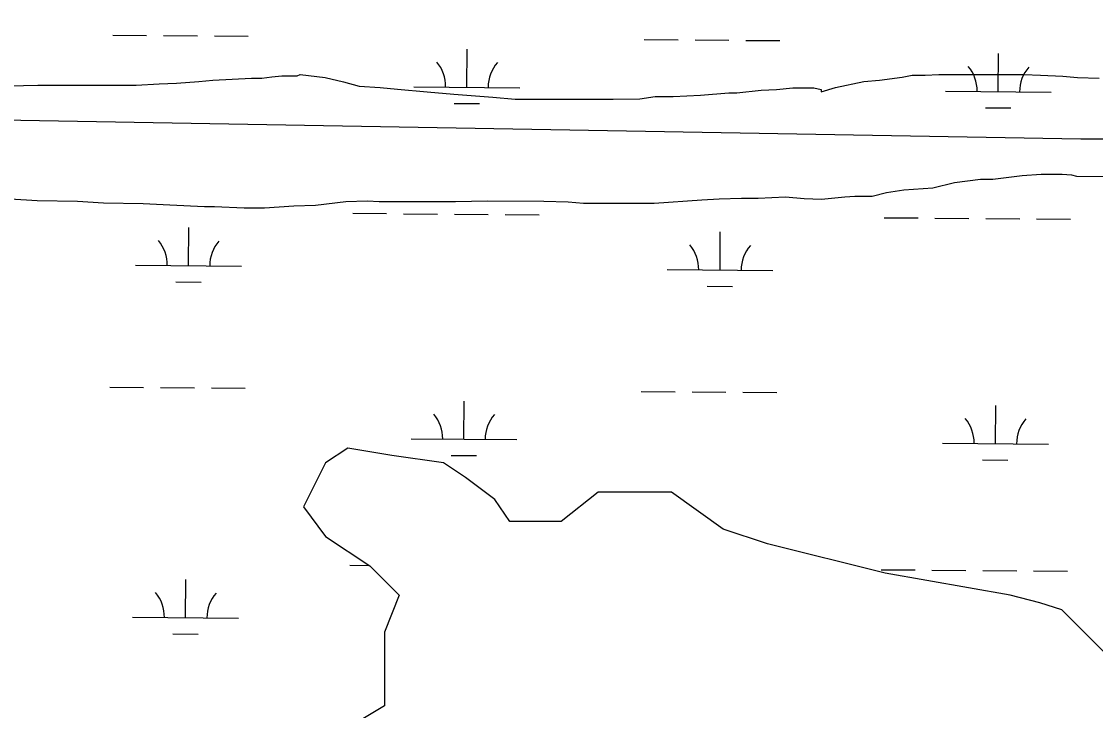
# Model space of a CAD drawing. Extents: x 3271442 to 3309282, y 752266 to 777610.
# Drawn here: x 3298624 to 3299638, y 766109 to 766760 of the extents above; entities that cross this region are included whole.
import ezdxf

# ---------------------------------------------------------------- set-up
doc = ezdxf.new("R2010")
doc.units = 0
for name, color, linetype in [('V-SITE-VEGE', 7, 'Continuous'), ('V-TOPO-SHOR', 7, 'Continuous'), ('V-UTIL-LINE', 7, 'Continuous'), ('V-WETL-SWMP', 7, 'Continuous')]:
    doc.layers.add(name, color=color, linetype=linetype)

msp = doc.modelspace()

# ---------------------------------------------------------------- linework, layer by layer
at = {"layer": 'V-SITE-VEGE'}
for points in [[(3298612.2, 766699.6), (3298639.5, 766700.3), (3298697.5, 766700.2), (3298732.2, 766700.2), (3298754, 766701.5), (3298770.4, 766702.2), (3298791.5, 766703.5), (3298804.5, 766704.9), (3298841.3, 766706.9), (3298850.8, 766706.9), (3298860.4, 766708.2), (3298869.9, 766708.9), (3298884.2, 766708.9), (3298887, 766710.2), (3298910.8, 766707.5), (3298927.9, 766703.4), (3298942.9, 766699.3), (3298962.6, 766697.9)], [(3298962.6, 766697.9), (3298979, 766696.5), (3299006.9, 766693.8), (3299032.1, 766691.7), (3299069, 766688.9), (3299090.1, 766686.8), (3299182.8, 766686.8), (3299208, 766687.4), (3299222.3, 766689.4), (3299239.4, 766689.4), (3299265.3, 766690.8), (3299291.9, 766692.8), (3299299.4, 766692.8), (3299322.5, 766695.5), (3299336.9, 766696.1), (3299352.5, 766697.5), (3299372.3, 766697.5), (3299379.1, 766696.1), (3299379.1, 766694), (3299392.8, 766698.1), (3299419.4, 766703.5), (3299434.3, 766704.9), (3299455.5, 766707.6), (3299465, 766709.6), (3299477.3, 766709.6), (3299490.3, 766710.3), (3299570.7, 766710.2), (3299586.4, 766709.5), (3299607.5, 766708.8), (3299621.1, 766707.4), (3299641.6, 766706.7)], [(3298613.3, 766592.6), (3298638.6, 766591.2), (3298676.7, 766590.5), (3298701.3, 766589.1), (3298738.8, 766588.4), (3298764, 766587), (3298796.7, 766585.6), (3298806.3, 766585.6), (3298834.2, 766584.2), (3298853.3, 766584.2), (3298881.2, 766586.2), (3298901.7, 766586.9), (3298930.3, 766590.3), (3298950.8, 766590.9), (3298961.7, 766590.2), (3299033.9, 766590.1), (3299063.9, 766590.8), (3299117.1, 766590.7), (3299140.3, 766590), (3299154.6, 766588.7), (3299177.8, 766588.6), (3299221.4, 766588.6), (3299266.4, 766591.9), (3299282.7, 766592.6), (3299303.9, 766593.3), (3299319.6, 766593.3), (3299345.5, 766594.6), (3299363.2, 766593.2), (3299379.5, 766592.5), (3299401.4, 766594.5), (3299410.9, 766595.2), (3299427.3, 766595.2), (3299440.9, 766598.6), (3299457.3, 766601.3), (3299484.5, 766603.3), (3299505, 766608.1), (3299529.5, 766611.4), (3299541.1, 766611.4), (3299569.1, 766614.8), (3299586.8, 766616.1), (3299606.6, 766616.1), (3299615.4, 766615.4), (3299620.2, 766614.1), (3299665.9, 766614)], [(3299710.7, 766099.8), (3299606.4, 766204.2), (3299585.5, 766211.1), (3299557.7, 766218.1), (3299439.5, 766238.9), (3299328.3, 766266.8), (3299286.6, 766280.7), (3299237.9, 766315.5), (3299168.4, 766315.5), (3299133.6, 766287.7), (3299085, 766287.7), (3299071, 766308.5), (3299043.2, 766329.4), (3299022.4, 766343.3), (3298973.7, 766350.3), (3298932, 766357.2), (3298911.1, 766343.3), (3298890.3, 766301.6), (3298911.1, 766273.7), (3298952.9, 766245.9), (3298980.7, 766218.1), (3298966.8, 766183.3), (3298966.8, 766113.7), (3298932, 766092.8)]]:
    msp.add_lwpolyline(points, dxfattribs=at)
at = {"layer": 'V-TOPO-SHOR'}
msp.add_lwpolyline([(3299710.7, 766099.8), (3299606.4, 766204.2), (3299585.5, 766211.1), (3299557.7, 766218.1), (3299439.5, 766238.9), (3299328.3, 766266.8), (3299286.6, 766280.7), (3299237.9, 766315.5), (3299168.4, 766315.5), (3299133.6, 766287.7), (3299085, 766287.7), (3299071, 766308.5), (3299043.2, 766329.4), (3299022.4, 766343.3), (3298973.7, 766350.3), (3298932, 766357.2), (3298911.1, 766343.3), (3298890.3, 766301.6), (3298911.1, 766273.7), (3298952.9, 766245.9), (3298980.7, 766218.1), (3298966.8, 766183.3), (3298966.8, 766113.7), (3298932, 766092.8)], dxfattribs=at)
at = {"layer": 'V-UTIL-LINE'}
msp.add_lwpolyline([(3298497.6, 766669.4), (3299624.5, 766649.3), (3300277.5, 766649.3), (3300709.5, 766458.4), (3301030.9, 766357.9), (3301272, 766327.8), (3301593.5, 766368), (3301945.1, 766408.2), (3302296.7, 766448.3), (3302628.2, 766478.5), (3303421.8, 766729.6), (3304054.7, 766930.5), (3304968.8, 767201.8), (3305370.6, 767332.4), (3306174.3, 767623.7), (3306515.8, 767724.1), (3306837.3, 767804.5), (3307028.2, 767874.8)], dxfattribs=at)
at = {"layer": 'V-WETL-SWMP'}
for p, q in [((3298710.1, 766747.4), (3298742.1, 766747.2)), ((3298758.1, 766747), (3298790.1, 766746.8)), ((3298806.1, 766746.7), (3298838.1, 766746.4)), ((3299044.5, 766698.3), (3299044.8, 766734.3)), ((3299212, 766743.3), (3299244, 766743)), ((3299260, 766742.9), (3299292, 766742.7)), ((3299308, 766742.5), (3299340, 766742.3)), ((3299546.4, 766694.1), (3299546.7, 766730.1)), ((3298994.5, 766698.7), (3299094.5, 766697.8)), ((3299496.4, 766694.5), (3299596.4, 766693.7)), ((3299032.4, 766682.9), (3299056.4, 766682.7)), ((3299534.3, 766678.8), (3299558.3, 766678.6)), ((3298936.7, 766579.1), (3298968.7, 766578.8)), ((3298984.7, 766578.7), (3299016.7, 766578.4)), ((3299032.7, 766578.3), (3299064.7, 766578)), ((3299080.7, 766577.9), (3299112.7, 766577.6)), ((3299438.6, 766574.9), (3299470.6, 766574.7)), ((3299486.6, 766574.5), (3299518.6, 766574.3)), ((3299534.6, 766574.1), (3299566.6, 766573.9)), ((3299582.6, 766573.8), (3299614.6, 766573.5)), ((3298781.7, 766529.6), (3298782, 766565.6)), ((3299283.6, 766525.5), (3299283.9, 766561.5)), ((3298731.7, 766530), (3298831.7, 766529.2)), ((3299233.6, 766525.9), (3299333.6, 766525.1)), ((3298769.6, 766514.3), (3298793.6, 766514.1)), ((3299271.5, 766510.1), (3299295.5, 766509.9)), ((3298707.3, 766414.8), (3298739.3, 766414.5)), ((3298755.3, 766414.4), (3298787.3, 766414.1)), ((3298803.3, 766414), (3298835.3, 766413.7)), ((3299209.2, 766410.6), (3299241.2, 766410.4)), ((3299257.2, 766410.3), (3299289.2, 766410)), ((3299305.2, 766409.9), (3299337.2, 766409.6)), ((3299041.8, 766365.6), (3299042.1, 766401.6)), ((3299543.7, 766361.5), (3299544, 766397.5)), ((3298991.8, 766366), (3299091.8, 766365.2)), ((3299493.7, 766361.9), (3299593.7, 766361)), ((3299029.7, 766350.3), (3299053.7, 766350.1)), ((3299531.5, 766346.1), (3299555.5, 766345.9)), ((3298934, 766246.4), (3298952.3, 766246.3)), ((3299435.8, 766242.3), (3299467.8, 766242)), ((3299483.8, 766241.9), (3299515.8, 766241.6)), ((3299531.8, 766241.5), (3299563.8, 766241.2)), ((3299579.8, 766241.1), (3299611.8, 766240.8)), ((3298778.9, 766196.9), (3298779.2, 766232.9)), ((3298728.9, 766197.4), (3298828.9, 766196.5)), ((3298766.8, 766181.6), (3298790.8, 766181.4))]:
    msp.add_line(p, q, dxfattribs=at)
msp.add_lwpolyline([(3299710.7, 766099.8), (3299606.4, 766204.2), (3299585.5, 766211.1), (3299557.7, 766218.1), (3299439.5, 766238.9), (3299328.3, 766266.8), (3299286.6, 766280.7), (3299237.9, 766315.5), (3299168.4, 766315.5), (3299133.6, 766287.7), (3299085, 766287.7), (3299071, 766308.5), (3299043.2, 766329.4), (3299022.4, 766343.3), (3298973.7, 766350.3), (3298932, 766357.2), (3298911.1, 766343.3), (3298890.3, 766301.6), (3298911.1, 766273.7), (3298952.9, 766245.9), (3298980.7, 766218.1), (3298966.8, 766183.3), (3298966.8, 766113.7), (3298932, 766092.8)], dxfattribs=at)
for centre, start, end in [((3298989.3, 766699.2), 358.7563, 40.2999), ((3299099.8, 766698.3), 138.7563, 180.2999), ((3299491.2, 766695.1), 358.7563, 40.2999), ((3299601.7, 766694.1), 138.7563, 180.2999), ((3298726.4, 766530.5), 358.7563, 40.2999), ((3298836.9, 766529.6), 138.7563, 180.2999), ((3299228.3, 766526.4), 358.7563, 40.2999), ((3299338.8, 766525.5), 138.7563, 180.2999), ((3298986.5, 766366.5), 358.7563, 40.2999), ((3299097, 766365.6), 138.7563, 180.2999), ((3299488.4, 766362.4), 358.7563, 40.2999), ((3299598.9, 766361.5), 138.7563, 180.2999), ((3298723.7, 766197.9), 358.7563, 40.2999), ((3298834.2, 766197), 138.7563, 180.2999)]:
    msp.add_arc(centre, 35.2, start, end, dxfattribs=at)

doc.saveas('drawing.dxf')
